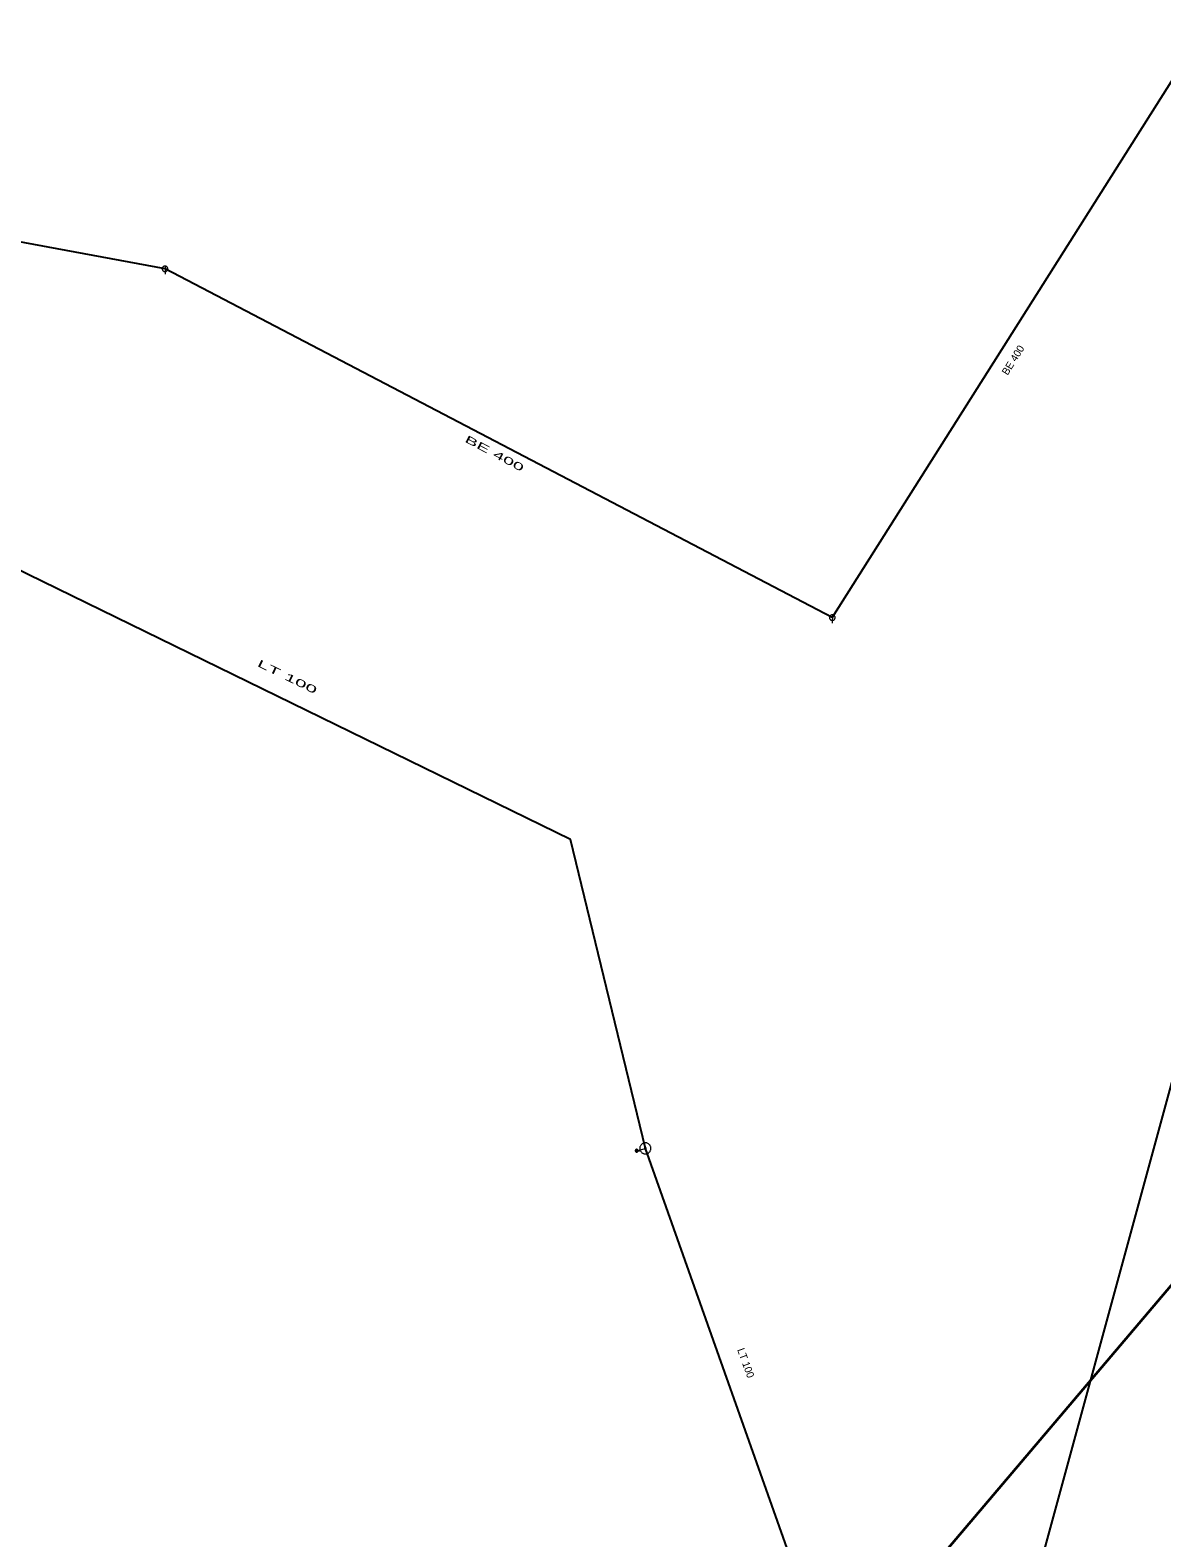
# Model space of a CAD drawing. Extents: x -687468 to -685917, y -974192 to -973456.
# Drawn here: x -686248.6 to -686146.9, y -973871.6 to -973736 of the extents above; entities that cross this region are included whole.
import ezdxf
from ezdxf.enums import TextEntityAlignment as Align

# ---------------------------------------------------------------- set-up
doc = ezdxf.new("R2010")
doc.units = 0
doc.header["$LTSCALE"] = 0.27
for name, color, linetype, lineweight in [('1', 7, 'Continuous', 13), ('14', 7, 'Continuous', 25), ('17', 7, 'Continuous', 25), ('22', 7, 'Continuous', 13), ('47', 7, 'Continuous', 13), ('9', 7, 'Continuous', 13)]:
    doc.layers.add(name, color=color, linetype=linetype, lineweight=lineweight)

msp = doc.modelspace()

# ---------------------------------------------------------------- linework, layer by layer
at = {"layer": '14'}
for p, q in [((-686144.579, -973738.3), (-686176.51, -973788.84)), ((-686176.51, -973788.84), (-686236.522, -973757.454))]:
    msp.add_line(p, q, dxfattribs=at)
at = {"layer": '14', "lineweight": 13}
msp.add_line((-686194.106, -973836.8), (-686193.325, -973836.589), dxfattribs=at)
at = {"layer": '14'}
msp.add_lwpolyline([(-686236.522, -973757.454), (-686322.629, -973741.513), (-686362.129, -973752.006), (-686388.69, -973764.899)], dxfattribs=at)
at = {"layer": '17', "lineweight": 35}
msp.add_lwpolyline([(-686160.425, -973551.891), (-686169.469, -973574.282), (-686122.999, -973646.384), (-686098.932, -973712.353), (-686089.329, -973782.048), (-686297.791, -974027.806), (-686326.807, -974076.614), (-686379.703, -974100.561), (-686411.584, -974111.413)], dxfattribs=at)
at = {"layer": '17'}
for points in [[(-686193.325, -973836.589), (-686200.045, -973808.813), (-686252.856, -973783.01), (-686309.416, -973776.191), (-686330.193, -973780.853), (-686338.011, -973781.713), (-686365.713, -973777.44), (-686381.099, -973760.889)], [(-686144.92, -973826.734), (-686177.013, -973944.41), (-686197.048, -973943.572), (-686232.018, -974032.331), (-686151.042, -974110.8), (-686189.024, -974153.642), (-686204.782, -974140.962), (-686246.709, -974191.881)], [(-686204.755, -973943.783), (-686184.694, -973927.101), (-686169.64, -973900.75), (-686177.797, -973880.398), (-686177.867, -973880.202), (-686193.325, -973836.589)]]:
    msp.add_lwpolyline(points, dxfattribs=at)
at = {"layer": '22'}
for p, q in [((-686236.521, -973757.203), (-686236.522, -973757.946)), ((-686176.509, -973788.588), (-686176.51, -973789.331))]:
    msp.add_line(p, q, dxfattribs=at)
for points in [[(-686236.27, -973757.455), (-686236.271, -973757.429), (-686236.275, -973757.403), (-686236.281, -973757.377), (-686236.291, -973757.353), (-686236.303, -973757.329), (-686236.317, -973757.307), (-686236.334, -973757.286), (-686236.352, -973757.268), (-686236.373, -973757.251), (-686236.395, -973757.237), (-686236.419, -973757.225), (-686236.443, -973757.215), (-686236.469, -973757.209), (-686236.495, -973757.205), (-686236.521, -973757.203), (-686236.547, -973757.204), (-686236.573, -973757.208), (-686236.599, -973757.214), (-686236.624, -973757.224), (-686236.647, -973757.236), (-686236.669, -973757.25), (-686236.69, -973757.267), (-686236.708, -973757.285), (-686236.725, -973757.306), (-686236.739, -973757.328), (-686236.751, -973757.352), (-686236.761, -973757.376), (-686236.768, -973757.402), (-686236.772, -973757.428), (-686236.774, -973757.454), (-686236.773, -973757.48), (-686236.769, -973757.506), (-686236.762, -973757.532), (-686236.752, -973757.557), (-686236.74, -973757.58), (-686236.726, -973757.602), (-686236.709, -973757.623), (-686236.691, -973757.641), (-686236.67, -973757.658), (-686236.648, -973757.672), (-686236.625, -973757.684), (-686236.6, -973757.694), (-686236.574, -973757.701), (-686236.548, -973757.705), (-686236.522, -973757.706), (-686236.496, -973757.706), (-686236.47, -973757.702), (-686236.444, -973757.695), (-686236.42, -973757.685), (-686236.396, -973757.673), (-686236.374, -973757.659), (-686236.353, -973757.642), (-686236.335, -973757.624), (-686236.318, -973757.603), (-686236.304, -973757.581), (-686236.292, -973757.558), (-686236.282, -973757.533), (-686236.276, -973757.507), (-686236.272, -973757.481)], [(-686176.258, -973788.84), (-686176.259, -973788.814), (-686176.263, -973788.788), (-686176.269, -973788.762), (-686176.279, -973788.738), (-686176.291, -973788.714), (-686176.305, -973788.692), (-686176.322, -973788.671), (-686176.34, -973788.653), (-686176.361, -973788.636), (-686176.383, -973788.622), (-686176.407, -973788.61), (-686176.431, -973788.6), (-686176.457, -973788.594), (-686176.483, -973788.59), (-686176.509, -973788.588), (-686176.535, -973788.589), (-686176.561, -973788.593), (-686176.587, -973788.599), (-686176.612, -973788.609), (-686176.635, -973788.621), (-686176.657, -973788.635), (-686176.678, -973788.652), (-686176.696, -973788.67), (-686176.713, -973788.691), (-686176.727, -973788.713), (-686176.739, -973788.737), (-686176.749, -973788.761), (-686176.756, -973788.787), (-686176.76, -973788.813), (-686176.762, -973788.839), (-686176.761, -973788.865), (-686176.757, -973788.891), (-686176.75, -973788.917), (-686176.74, -973788.942), (-686176.728, -973788.965), (-686176.714, -973788.987), (-686176.697, -973789.008), (-686176.679, -973789.026), (-686176.658, -973789.043), (-686176.636, -973789.057), (-686176.613, -973789.069), (-686176.588, -973789.079), (-686176.562, -973789.086), (-686176.536, -973789.09), (-686176.51, -973789.092), (-686176.484, -973789.091), (-686176.458, -973789.087), (-686176.432, -973789.08), (-686176.408, -973789.07), (-686176.384, -973789.058), (-686176.362, -973789.044), (-686176.341, -973789.027), (-686176.323, -973789.009), (-686176.306, -973788.988), (-686176.292, -973788.966), (-686176.28, -973788.943), (-686176.27, -973788.918), (-686176.264, -973788.892), (-686176.26, -973788.866)]]:
    msp.add_lwpolyline(points, close=True, dxfattribs=at)
at = {"layer": '47'}
for points in [[(-686193.296, -973837.088), (-686193.245, -973837.082), (-686193.193, -973837.071), (-686193.144, -973837.054), (-686193.096, -973837.033), (-686193.05, -973837.007), (-686193.008, -973836.975), (-686192.97, -973836.94), (-686192.935, -973836.901), (-686192.905, -973836.859), (-686192.878, -973836.814), (-686192.857, -973836.765), (-686192.842, -973836.715), (-686192.83, -973836.665), (-686192.825, -973836.612), (-686192.825, -973836.56), (-686192.831, -973836.509), (-686192.842, -973836.457), (-686192.859, -973836.407), (-686192.88, -973836.36), (-686192.906, -973836.314), (-686192.938, -973836.272), (-686192.973, -973836.233), (-686193.012, -973836.198), (-686193.054, -973836.168), (-686193.099, -973836.142), (-686193.148, -973836.121), (-686193.198, -973836.105), (-686193.248, -973836.094), (-686193.301, -973836.089), (-686193.353, -973836.089), (-686193.404, -973836.095), (-686193.456, -973836.106), (-686193.506, -973836.122), (-686193.553, -973836.144), (-686193.599, -973836.17), (-686193.641, -973836.201), (-686193.68, -973836.236), (-686193.715, -973836.275), (-686193.745, -973836.318), (-686193.771, -973836.363), (-686193.792, -973836.412), (-686193.808, -973836.461), (-686193.819, -973836.512), (-686193.824, -973836.565), (-686193.824, -973836.617), (-686193.818, -973836.668), (-686193.807, -973836.72), (-686193.791, -973836.769), (-686193.769, -973836.817), (-686193.743, -973836.863), (-686193.712, -973836.905), (-686193.677, -973836.943), (-686193.638, -973836.978), (-686193.595, -973837.008), (-686193.55, -973837.035), (-686193.501, -973837.056), (-686193.452, -973837.071), (-686193.401, -973837.083), (-686193.348, -973837.088)], [(-686193.32, -973836.67), (-686193.311, -973836.67), (-686193.303, -973836.667), (-686193.295, -973836.665), (-686193.287, -973836.662), (-686193.28, -973836.657), (-686193.273, -973836.652), (-686193.266, -973836.646), (-686193.26, -973836.64), (-686193.256, -973836.633), (-686193.251, -973836.625), (-686193.248, -973836.617), (-686193.245, -973836.609), (-686193.244, -973836.601), (-686193.242, -973836.593), (-686193.243, -973836.584), (-686193.243, -973836.575), (-686193.246, -973836.567), (-686193.248, -973836.559), (-686193.251, -973836.551), (-686193.256, -973836.544), (-686193.261, -973836.537), (-686193.267, -973836.53), (-686193.273, -973836.524), (-686193.28, -973836.519), (-686193.288, -973836.515), (-686193.296, -973836.512), (-686193.304, -973836.509), (-686193.312, -973836.508), (-686193.32, -973836.506), (-686193.329, -973836.507), (-686193.338, -973836.507), (-686193.346, -973836.51), (-686193.354, -973836.512), (-686193.362, -973836.515), (-686193.369, -973836.52), (-686193.376, -973836.524), (-686193.383, -973836.531), (-686193.389, -973836.537), (-686193.394, -973836.544), (-686193.398, -973836.552), (-686193.401, -973836.56), (-686193.404, -973836.568), (-686193.405, -973836.576), (-686193.407, -973836.584), (-686193.406, -973836.593), (-686193.406, -973836.602), (-686193.403, -973836.61), (-686193.401, -973836.618), (-686193.398, -973836.626), (-686193.393, -973836.633), (-686193.389, -973836.64), (-686193.382, -973836.647), (-686193.376, -973836.653), (-686193.369, -973836.657), (-686193.361, -973836.662), (-686193.353, -973836.665), (-686193.345, -973836.668), (-686193.337, -973836.669), (-686193.329, -973836.671)]]:
    msp.add_lwpolyline(points, close=True, dxfattribs=at)
at = {"layer": '9'}
msp.add_line((-686193.98, -973836.8), (-686193.854, -973836.8), dxfattribs=at)
for points in [[(-686194.106, -973836.926), (-686194.093, -973836.925), (-686194.08, -973836.923), (-686194.067, -973836.92), (-686194.055, -973836.915), (-686194.043, -973836.909), (-686194.032, -973836.902), (-686194.022, -973836.894), (-686194.012, -973836.884), (-686194.004, -973836.874), (-686193.997, -973836.863), (-686193.991, -973836.851), (-686193.986, -973836.839), (-686193.983, -973836.826), (-686193.981, -973836.813), (-686193.98, -973836.8), (-686193.98, -973836.787), (-686193.982, -973836.774), (-686193.985, -973836.761), (-686193.99, -973836.749), (-686193.996, -973836.737), (-686194.003, -973836.726), (-686194.011, -973836.716), (-686194.021, -973836.706), (-686194.031, -973836.698), (-686194.042, -973836.691), (-686194.054, -973836.685), (-686194.066, -973836.68), (-686194.079, -973836.677), (-686194.092, -973836.675), (-686194.105, -973836.674), (-686194.118, -973836.674), (-686194.131, -973836.676), (-686194.144, -973836.679), (-686194.156, -973836.684), (-686194.168, -973836.69), (-686194.179, -973836.697), (-686194.189, -973836.705), (-686194.199, -973836.715), (-686194.207, -973836.725), (-686194.214, -973836.736), (-686194.22, -973836.748), (-686194.225, -973836.76), (-686194.228, -973836.773), (-686194.23, -973836.786), (-686194.232, -973836.799), (-686194.231, -973836.812), (-686194.229, -973836.825), (-686194.226, -973836.838), (-686194.221, -973836.85), (-686194.215, -973836.862), (-686194.208, -973836.873), (-686194.2, -973836.883), (-686194.19, -973836.893), (-686194.18, -973836.901), (-686194.169, -973836.908), (-686194.157, -973836.914), (-686194.145, -973836.919), (-686194.132, -973836.922), (-686194.119, -973836.924)], [(-686194.106, -973836.906), (-686194.095, -973836.906), (-686194.084, -973836.904), (-686194.073, -973836.901), (-686194.063, -973836.897), (-686194.053, -973836.892), (-686194.044, -973836.886), (-686194.035, -973836.879), (-686194.027, -973836.871), (-686194.02, -973836.862), (-686194.014, -973836.853), (-686194.009, -973836.843), (-686194.005, -973836.833), (-686194.002, -973836.822), (-686194, -973836.811), (-686194, -973836.8), (-686193.999, -973836.789), (-686194.001, -973836.778), (-686194.004, -973836.767), (-686194.008, -973836.757), (-686194.013, -973836.747), (-686194.019, -973836.738), (-686194.026, -973836.729), (-686194.034, -973836.721), (-686194.043, -973836.714), (-686194.052, -973836.708), (-686194.062, -973836.703), (-686194.072, -973836.699), (-686194.083, -973836.696), (-686194.094, -973836.694), (-686194.105, -973836.694), (-686194.116, -973836.693), (-686194.127, -973836.695), (-686194.138, -973836.698), (-686194.148, -973836.702), (-686194.158, -973836.707), (-686194.167, -973836.713), (-686194.176, -973836.72), (-686194.184, -973836.728), (-686194.191, -973836.737), (-686194.197, -973836.746), (-686194.202, -973836.756), (-686194.206, -973836.766), (-686194.209, -973836.777), (-686194.211, -973836.788), (-686194.212, -973836.799), (-686194.212, -973836.81), (-686194.21, -973836.821), (-686194.207, -973836.832), (-686194.203, -973836.842), (-686194.198, -973836.852), (-686194.192, -973836.861), (-686194.185, -973836.87), (-686194.177, -973836.878), (-686194.168, -973836.885), (-686194.159, -973836.891), (-686194.149, -973836.896), (-686194.139, -973836.9), (-686194.128, -973836.903), (-686194.117, -973836.905)], [(-686194.106, -973836.887), (-686194.097, -973836.886), (-686194.088, -973836.885), (-686194.079, -973836.882), (-686194.071, -973836.879), (-686194.063, -973836.875), (-686194.055, -973836.87), (-686194.048, -973836.864), (-686194.042, -973836.858), (-686194.036, -973836.851), (-686194.031, -973836.843), (-686194.027, -973836.835), (-686194.024, -973836.827), (-686194.021, -973836.818), (-686194.02, -973836.809), (-686194.019, -973836.8), (-686194.019, -973836.791), (-686194.02, -973836.782), (-686194.023, -973836.773), (-686194.026, -973836.765), (-686194.03, -973836.757), (-686194.035, -973836.749), (-686194.041, -973836.742), (-686194.047, -973836.736), (-686194.054, -973836.73), (-686194.062, -973836.725), (-686194.07, -973836.721), (-686194.078, -973836.718), (-686194.087, -973836.715), (-686194.096, -973836.714), (-686194.105, -973836.713), (-686194.114, -973836.713), (-686194.123, -973836.714), (-686194.132, -973836.717), (-686194.14, -973836.72), (-686194.148, -973836.724), (-686194.156, -973836.729), (-686194.163, -973836.735), (-686194.169, -973836.741), (-686194.175, -973836.748), (-686194.18, -973836.756), (-686194.184, -973836.764), (-686194.187, -973836.772), (-686194.19, -973836.781), (-686194.191, -973836.79), (-686194.193, -973836.799), (-686194.192, -973836.808), (-686194.191, -973836.817), (-686194.188, -973836.826), (-686194.185, -973836.834), (-686194.181, -973836.842), (-686194.176, -973836.85), (-686194.17, -973836.857), (-686194.164, -973836.863), (-686194.157, -973836.869), (-686194.149, -973836.874), (-686194.141, -973836.878), (-686194.133, -973836.881), (-686194.124, -973836.884), (-686194.115, -973836.885)], [(-686194.106, -973836.867), (-686194.099, -973836.867), (-686194.092, -973836.865), (-686194.085, -973836.864), (-686194.079, -973836.861), (-686194.073, -973836.858), (-686194.067, -973836.854), (-686194.061, -973836.85), (-686194.056, -973836.845), (-686194.052, -973836.839), (-686194.048, -973836.833), (-686194.045, -973836.827), (-686194.042, -973836.821), (-686194.041, -973836.814), (-686194.039, -973836.807), (-686194.039, -973836.8), (-686194.038, -973836.793), (-686194.04, -973836.786), (-686194.041, -973836.779), (-686194.044, -973836.773), (-686194.047, -973836.766), (-686194.051, -973836.761), (-686194.055, -973836.755), (-686194.06, -973836.75), (-686194.066, -973836.746), (-686194.072, -973836.742), (-686194.078, -973836.739), (-686194.084, -973836.736), (-686194.091, -973836.734), (-686194.098, -973836.733), (-686194.105, -973836.733), (-686194.112, -973836.732), (-686194.119, -973836.733), (-686194.126, -973836.735), (-686194.132, -973836.738), (-686194.139, -973836.741), (-686194.144, -973836.745), (-686194.15, -973836.749), (-686194.155, -973836.754), (-686194.159, -973836.76), (-686194.163, -973836.765), (-686194.166, -973836.772), (-686194.169, -973836.778), (-686194.171, -973836.785), (-686194.172, -973836.792), (-686194.173, -973836.799), (-686194.173, -973836.806), (-686194.172, -973836.813), (-686194.17, -973836.82), (-686194.167, -973836.826), (-686194.164, -973836.832), (-686194.16, -973836.838), (-686194.156, -973836.844), (-686194.151, -973836.849), (-686194.145, -973836.853), (-686194.14, -973836.857), (-686194.133, -973836.86), (-686194.127, -973836.863), (-686194.12, -973836.864), (-686194.113, -973836.866)], [(-686194.106, -973836.847), (-686194.101, -973836.847), (-686194.096, -973836.846), (-686194.091, -973836.845), (-686194.087, -973836.843), (-686194.082, -973836.841), (-686194.078, -973836.838), (-686194.075, -973836.835), (-686194.071, -973836.831), (-686194.068, -973836.828), (-686194.065, -973836.824), (-686194.063, -973836.819), (-686194.061, -973836.815), (-686194.06, -973836.81), (-686194.059, -973836.805), (-686194.059, -973836.8), (-686194.058, -973836.795), (-686194.059, -973836.79), (-686194.06, -973836.785), (-686194.062, -973836.781), (-686194.064, -973836.776), (-686194.067, -973836.772), (-686194.07, -973836.768), (-686194.074, -973836.765), (-686194.077, -973836.762), (-686194.081, -973836.759), (-686194.086, -973836.757), (-686194.09, -973836.755), (-686194.095, -973836.754), (-686194.1, -973836.753), (-686194.105, -973836.753), (-686194.11, -973836.752), (-686194.115, -973836.753), (-686194.12, -973836.754), (-686194.124, -973836.756), (-686194.129, -973836.758), (-686194.133, -973836.761), (-686194.137, -973836.764), (-686194.14, -973836.767), (-686194.143, -973836.771), (-686194.146, -973836.775), (-686194.148, -973836.78), (-686194.15, -973836.784), (-686194.151, -973836.789), (-686194.152, -973836.794), (-686194.153, -973836.799), (-686194.153, -973836.804), (-686194.152, -973836.809), (-686194.151, -973836.814), (-686194.149, -973836.818), (-686194.147, -973836.823), (-686194.144, -973836.827), (-686194.141, -973836.83), (-686194.138, -973836.834), (-686194.134, -973836.837), (-686194.13, -973836.84), (-686194.125, -973836.842), (-686194.121, -973836.844), (-686194.116, -973836.845), (-686194.111, -973836.846)], [(-686194.106, -973836.827), (-686194.103, -973836.827), (-686194.1, -973836.827), (-686194.098, -973836.826), (-686194.095, -973836.825), (-686194.092, -973836.824), (-686194.09, -973836.822), (-686194.088, -973836.82), (-686194.086, -973836.818), (-686194.084, -973836.816), (-686194.082, -973836.814), (-686194.081, -973836.811), (-686194.08, -973836.808), (-686194.079, -973836.806), (-686194.079, -973836.803), (-686194.079, -973836.8), (-686194.078, -973836.797), (-686194.078, -973836.794), (-686194.079, -973836.791), (-686194.08, -973836.789), (-686194.081, -973836.786), (-686194.083, -973836.784), (-686194.085, -973836.781), (-686194.087, -973836.779), (-686194.089, -973836.778), (-686194.091, -973836.776), (-686194.094, -973836.775), (-686194.097, -973836.774), (-686194.099, -973836.773), (-686194.102, -973836.773), (-686194.105, -973836.772), (-686194.108, -973836.772), (-686194.111, -973836.772), (-686194.114, -973836.773), (-686194.116, -973836.774), (-686194.119, -973836.775), (-686194.121, -973836.777), (-686194.124, -973836.778), (-686194.126, -973836.78), (-686194.127, -973836.783), (-686194.129, -973836.785), (-686194.13, -973836.788), (-686194.131, -973836.79), (-686194.132, -973836.793), (-686194.132, -973836.796), (-686194.134, -973836.799), (-686194.133, -973836.802), (-686194.133, -973836.805), (-686194.132, -973836.807), (-686194.131, -973836.81), (-686194.13, -973836.813), (-686194.128, -973836.815), (-686194.127, -973836.817), (-686194.125, -973836.819), (-686194.122, -973836.821), (-686194.12, -973836.823), (-686194.117, -973836.824), (-686194.115, -973836.825), (-686194.112, -973836.826), (-686194.109, -973836.826)], [(-686194.106, -973836.808), (-686194.105, -973836.808), (-686194.104, -973836.808), (-686194.104, -973836.807), (-686194.103, -973836.807), (-686194.102, -973836.807), (-686194.101, -973836.806), (-686194.101, -973836.806), (-686194.1, -973836.805), (-686194.1, -973836.805), (-686194.099, -973836.804), (-686194.099, -973836.803), (-686194.099, -973836.802), (-686194.098, -973836.802), (-686194.098, -973836.801), (-686194.098, -973836.8), (-686194.098, -973836.799), (-686194.098, -973836.798), (-686194.098, -973836.798), (-686194.098, -973836.797), (-686194.098, -973836.796), (-686194.099, -973836.795), (-686194.099, -973836.795), (-686194.1, -973836.794), (-686194.1, -973836.794), (-686194.101, -973836.793), (-686194.102, -973836.793), (-686194.103, -973836.792), (-686194.103, -973836.792), (-686194.104, -973836.792), (-686194.105, -973836.792), (-686194.106, -973836.792), (-686194.107, -973836.792), (-686194.107, -973836.792), (-686194.108, -973836.793), (-686194.109, -973836.792), (-686194.11, -973836.793), (-686194.11, -973836.793), (-686194.111, -973836.794), (-686194.111, -973836.794), (-686194.112, -973836.795), (-686194.112, -973836.796), (-686194.114, -973836.797), (-686194.114, -973836.797), (-686194.114, -973836.798), (-686194.114, -973836.799), (-686194.114, -973836.8), (-686194.114, -973836.801), (-686194.114, -973836.801), (-686194.113, -973836.802), (-686194.113, -973836.803), (-686194.112, -973836.804), (-686194.112, -973836.804), (-686194.111, -973836.805), (-686194.111, -973836.805), (-686194.11, -973836.806), (-686194.109, -973836.806), (-686194.108, -973836.806), (-686194.108, -973836.808), (-686194.107, -973836.808)]]:
    msp.add_lwpolyline(points, close=True, dxfattribs=at)
msp.add_lwpolyline([(-686193.888, -973836.769), (-686193.854, -973836.8), (-686193.889, -973836.831)], dxfattribs=at)

# ---------------------------------------------------------------- texts
at = {"layer": '1'}
for s, rotation, p in [('BE 400', 58, (-686159.977, -973765.84)), ('LT 100', 290, (-686184.601, -973856.01))]:
    msp.add_text(s, height=0.6667, rotation=rotation, dxfattribs=at).set_placement(p, align=Align.CENTER)
for s, rotation, width, p in [('BE 400', 332, 2, (-686207.047, -973774.353)), ('LT 100', 334, 2.1, (-686225.666, -973794.451))]:
    msp.add_text(s, height=0.6667, rotation=rotation, dxfattribs=dict(at, width=width)).set_placement(p, align=Align.CENTER)

doc.saveas('drawing.dxf')
